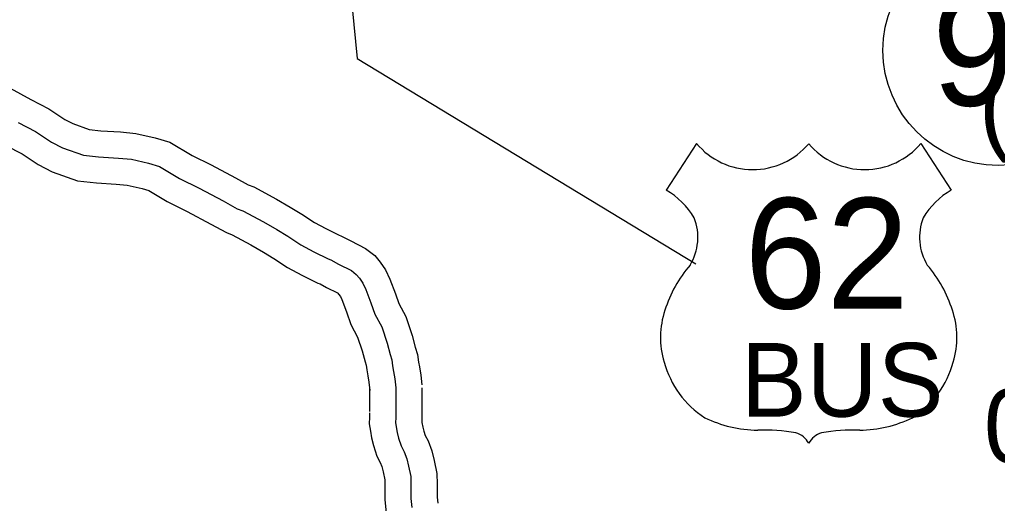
# Model space of a CAD drawing. Extents: x 31699 to 244310, y -8841 to 11474.
# Drawn here: x 148069.2 to 148443.1, y 19.7 to 204.5 of the extents above; entities that cross this region are included whole.
import ezdxf

# ---------------------------------------------------------------- set-up
doc = ezdxf.new("R2010")
doc.units = 0
for name, color, linetype in [('B_Logo', 7, 'Continuous'), ('Level 55', 7, 'Continuous'), ('R_Border Notes', 7, 'Continuous'), ('S_WALL', 7, 'Continuous'), ('S_WALL_ANNOT', 7, 'Continuous')]:
    doc.layers.add(name, color=color, linetype=linetype)

msp = doc.modelspace()

# ---------------------------------------------------------------- linework, layer by layer
for p, q in [((148328.02, 157.15), (148316.48, 139.31)), ((148413.82, 157.15), (148425.36, 139.31))]:
    msp.add_line(p, q)
msp.add_lwpolyline([(148189.85, 275.36), (148198.27, 189.58), (148327.74, 111.16)])
for centre, radius, start, end in [((148349.51, 175.23), 28.08, 220.075, 319.6701), ((148392.33, 175.23), 28.08, 220.3299, 319.925), ((148301.41, 113.4), 29.98, 30.7809, 59.9883), ((148440.43, 113.4), 29.98, 120.0117, 149.2191), ((148308, 121.31), 20.55, 328.8105, 21.2108), ((148433.84, 121.31), 20.55, 158.7892, 211.1895), ((148361.74, 79.18), 47.94, 138.9565, 162.6913), ((148380.1, 79.18), 47.94, 17.3087, 41.0435), ((148345.92, 83.11), 31.68, 160.9576, 197.3819), ((148395.92, 83.11), 31.68, 342.6181, 19.0424), ((148351.07, 83.2), 36.66, 195.1074, 237.1312), ((148390.77, 83.2), 36.66, 302.8688, 344.8926), ((148351.76, 94.75), 47.07, 244.0771, 269.5779), ((148390.08, 94.75), 47.07, 270.4221, 295.9229), ((148352.85, -38.53), 86.22, 81.1942, 90.9539), ((148363.63, 38.77), 8.26, 28.0342, 72.9864), ((148378.21, 38.77), 8.26, 107.0136, 151.9658), ((148388.99, -38.53), 86.22, 89.0461, 98.8058)]:
    msp.add_arc(centre, radius, start, end)
at = {"layer": 'B_Logo'}
for points in [[(148068.75, 165.14), (148075.36, 161.76), (148081.39, 157.7), (148085.65, 155.53), (148093.65, 152.65), (148099.46, 152.06), (148107, 151.57), (148112.01, 151.1), (148118.58, 149.58), (148122.68, 148.41), (148130.39, 143.79), (148137.88, 140.1), (148147.07, 135.18), (148152.47, 132.23), (148154.63, 131.42), (148162.53, 127.2), (148167.54, 124.25), (148171.8, 121.68), (148176.81, 118.39), (148181.68, 115.77), (148187.21, 113.03), (148188.22, 112.66), (148191.19, 111.06), (148196.12, 108.57), (148197.96, 107.15), (148199.13, 105.7), (148200.51, 103.8), (148201.63, 101.42), (148203.56, 96.32), (148205.07, 92.01), (148207.66, 87.06), (148209.75, 80.9), (148210.93, 76.58), (148211.58, 74.46), (148211.84, 72.19), (148212.22, 70.06), (148212.7, 67.27), (148213.05, 63.87)], [(148213.05, 63.87), (148213.05, 57.51)], [(148213.05, 57.51), (148213.05, 52.33), (148212.96, 50.59), (148213.2, 48.93), (148213.6, 46.73), (148214.12, 44.54), (148215.07, 41.63), (148216.26, 39.39), (148217.26, 36.75), (148217.94, 33.9), (148218.78, 29.91), (148218.86, 26.84), (148218.87, 21.5), (148219.22, 18.15)]]:
    msp.add_lwpolyline(points, dxfattribs=at)
at = {"layer": 'Level 55'}
for points in [[(148065.68, 178.32), (148073.47, 173.96), (148080.45, 170.39), (148086.48, 166.33), (148089.63, 164.73), (148095.88, 162.48), (148100.29, 162.03), (148107.8, 161.54), (148113.62, 160.99), (148121.08, 159.27), (148126.69, 157.67), (148135.18, 152.58), (148142.46, 148.99), (148151.82, 143.97), (148156.66, 141.34), (148158.77, 140.54), (148167.43, 135.92), (148172.66, 132.84), (148177.12, 130.15), (148181.94, 126.99), (148186.27, 124.66), (148191.19, 122.22), (148192.36, 121.79), (148195.81, 119.93), (148201.49, 117.06), (148205, 114.34), (148207.06, 111.79), (148209.15, 108.92), (148210.84, 105.34), (148212.96, 99.74), (148214.27, 96.01), (148216.88, 91.01), (148219.32, 83.82), (148220.53, 79.37), (148221.41, 76.51), (148221.74, 73.65), (148222.07, 71.79), (148222.61, 68.62), (148222.99, 64.9)], [(148064.02, 156.33), (148070.27, 153.13), (148076.31, 149.06), (148081.67, 146.33), (148091.42, 142.83), (148098.63, 142.09), (148106.21, 141.6), (148110.41, 141.2), (148116.09, 139.9), (148118.67, 139.16), (148125.6, 135), (148133.31, 131.2), (148142.32, 126.38), (148148.29, 123.12), (148150.48, 122.29), (148157.63, 118.48), (148162.42, 115.66), (148166.48, 113.21), (148171.69, 109.79), (148177.09, 106.89), (148183.24, 103.84), (148184.09, 103.52), (148186.57, 102.19), (148190.75, 100.08), (148190.91, 99.95), (148191.19, 99.61), (148191.87, 98.68), (148192.42, 97.51), (148194.16, 92.9), (148195.87, 88.02), (148198.44, 83.12), (148200.18, 77.98), (148201.32, 73.8), (148201.75, 72.41), (148201.94, 70.73), (148202.37, 68.34), (148202.78, 65.92), (148203.1, 62.84)], [(148203.05, 63.87), (148203.05, 54.78)], [(148223.05, 63.87), (148223.05, 58.06)], [(148223.05, 58.06), (148223.05, 52.08), (148223, 51.07), (148223.07, 50.54), (148223.39, 48.78), (148223.75, 47.26), (148224.31, 45.56), (148225.38, 43.54), (148226.84, 39.69), (148227.7, 36.08), (148228.75, 31.09), (148228.86, 26.99), (148228.87, 22.02), (148229.1, 19.75)], [(148203.05, 54.23), (148203.05, 52.58), (148202.92, 50.11), (148203.33, 47.32), (148203.8, 44.69), (148204.49, 41.83), (148205.83, 37.71), (148207.14, 35.25), (148207.68, 33.81), (148208.18, 31.71), (148208.81, 28.74), (148208.86, 26.7), (148208.87, 20.98), (148209.25, 17.33), (148209.26, 16.85)]]:
    msp.add_lwpolyline(points, dxfattribs=at)
at = {"layer": 'R_Border Notes'}
msp.add_circle((148443.32, 192.71), 44, dxfattribs=at)

# ---------------------------------------------------------------- texts
for s, height, p in [('62', 42.24, (148346.38, 94.08)), ('BUS', 28.16, (148345, 52.8))]:
    msp.add_text(s, height=height).set_placement(p)
msp.add_text('9B', height=42.24, dxfattribs=at).set_placement((148418.13, 171.59))
at = {"layer": 'S_WALL'}
msp.add_text('(U.P.)', height=28.16, dxfattribs=at).set_placement((148435.95, 158.28))
at = {"layer": 'S_WALL_ANNOT'}
msp.add_text('0.97', height=28.16, dxfattribs=at).set_placement((148437.88, 35.24))

doc.saveas('drawing.dxf')
